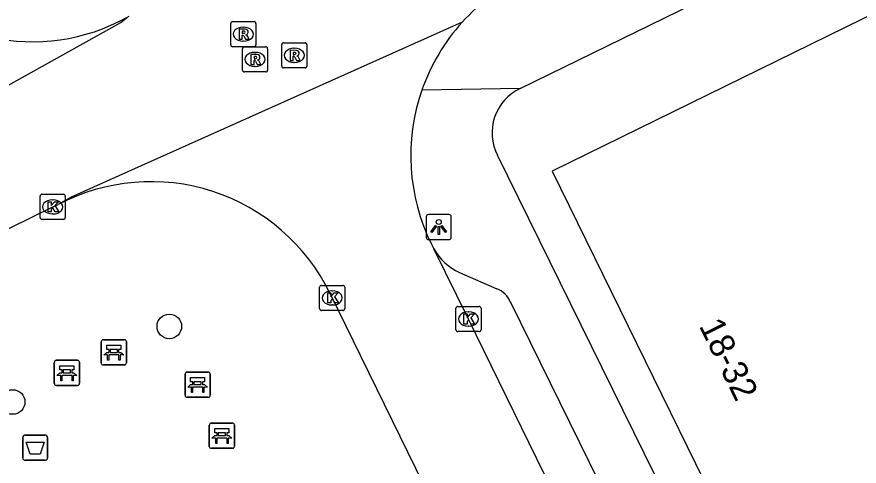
# Model space of a CAD drawing. Extents: x 160457 to 162082, y 388340 to 389736.
# Drawn here: x 160729 to 160762.48, y 389034.56 to 389052.43 of the extents above; entities that cross this region are included whole.
import ezdxf

# ---------------------------------------------------------------- set-up
doc = ezdxf.new("R2010")
doc.units = 0
for name, color, linetype in [('IMGEO_Afvalbak', 7, 'Continuous'), ('IMGEO_Bank', 7, 'Continuous'), ('IMGEO_Boom', 7, 'Continuous'), ('IMGEO_Kolk', 7, 'Continuous'), ('IMGEO_Lichtpunt', 7, 'Continuous'), ('IMGEO_Pand', 7, 'Continuous'), ('IMGEO_Pand_nummerreeks', 7, 'Continuous'), ('IMGEO_Rijbaan_lokaal_gesloten', 7, 'Continuous'), ('IMGEO_Rioolput', 7, 'Continuous'), ('IMGEO_Voetpad_open', 7, 'Continuous')]:
    doc.layers.add(name, color=color, linetype=linetype)

msp = doc.modelspace()

# ---------------------------------------------------------------- linework, layer by layer
at = {"layer": 'IMGEO_Afvalbak'}
for p, q in [((160729.331, 389035.791), (160730.121, 389035.791)), ((160730.121, 389035.791), (160729.331, 389035.791)), ((160729.231, 389034.891), (160729.231, 389035.691)), ((160729.231, 389035.691), (160729.231, 389034.891)), ((160730.221, 389035.691), (160730.221, 389034.891)), ((160730.221, 389034.891), (160730.221, 389035.691)), ((160730.121, 389034.791), (160729.331, 389034.791)), ((160729.331, 389034.791), (160730.121, 389034.791))]:
    msp.add_line(p, q, dxfattribs=at)
msp.add_lwpolyline([(160729.374, 389035.505), (160730.078, 389035.505), (160729.929, 389035.035), (160729.523, 389035.035), (160729.374, 389035.505)], dxfattribs=at)
for centre, start, end in [((160729.331, 389035.691), 90, 180), ((160729.331, 389035.691), 90, 180), ((160730.121, 389035.691), 0, 90), ((160730.121, 389035.691), 360, 90), ((160729.331, 389034.891), 180, 270), ((160729.331, 389034.891), 180, 270), ((160730.121, 389034.891), 270, 0), ((160730.121, 389034.891), 270, 0)]:
    msp.add_arc(centre, 0.1, start, end, dxfattribs=at)
at = {"layer": 'IMGEO_Bank'}
for p, q in [((160732.354, 389038.659), (160732.354, 389039.5)), ((160732.354, 389039.5), (160732.354, 389038.659)), ((160732.429, 389039.584), (160733.27, 389039.584)), ((160733.27, 389039.584), (160732.429, 389039.584)), ((160733.354, 389039.509), (160733.354, 389038.668)), ((160733.354, 389038.668), (160733.354, 389039.509)), ((160732.663, 389039.09), (160732.663, 389039.196)), ((160732.707, 389039.196), (160732.707, 389039.09)), ((160732.995, 389039.202), (160732.713, 389039.202)), ((160732.713, 389039.084), (160732.995, 389039.084)), ((160733.001, 389039.09), (160733.001, 389039.196)), ((160733.045, 389039.196), (160733.045, 389039.09)), ((160730.563, 389038.77), (160731.404, 389038.77)), ((160731.404, 389038.77), (160730.563, 389038.77)), ((160733.051, 389038.982), (160732.658, 389038.982)), ((160730.488, 389037.845), (160730.488, 389038.686)), ((160730.488, 389038.686), (160730.488, 389037.845)), ((160731.129, 389038.388), (160730.847, 389038.388)), ((160731.488, 389038.695), (160731.488, 389037.854)), ((160731.488, 389037.854), (160731.488, 389038.695)), ((160733.279, 389038.584), (160732.438, 389038.584)), ((160732.438, 389038.584), (160733.279, 389038.584)), ((160731.185, 389038.168), (160730.792, 389038.168)), ((160730.797, 389038.276), (160730.797, 389038.382)), ((160730.841, 389038.382), (160730.841, 389038.276)), ((160730.847, 389038.27), (160731.129, 389038.27)), ((160731.135, 389038.276), (160731.135, 389038.382)), ((160731.179, 389038.382), (160731.179, 389038.276)), ((160735.684, 389037.374), (160735.684, 389038.215)), ((160735.684, 389038.215), (160735.684, 389037.374)), ((160735.759, 389038.299), (160736.6, 389038.299)), ((160736.6, 389038.299), (160735.759, 389038.299)), ((160736.684, 389038.224), (160736.684, 389037.383)), ((160736.684, 389037.383), (160736.684, 389038.224)), ((160731.413, 389037.77), (160730.572, 389037.77)), ((160730.572, 389037.77), (160731.413, 389037.77)), ((160735.993, 389037.805), (160735.993, 389037.911)), ((160736.037, 389037.911), (160736.037, 389037.805)), ((160736.325, 389037.917), (160736.043, 389037.917)), ((160736.043, 389037.799), (160736.325, 389037.799)), ((160736.331, 389037.805), (160736.331, 389037.911)), ((160736.375, 389037.911), (160736.375, 389037.805)), ((160736.381, 389037.697), (160735.988, 389037.697)), ((160736.609, 389037.299), (160735.768, 389037.299)), ((160735.768, 389037.299), (160736.609, 389037.299)), ((160736.65, 389035.345), (160736.65, 389036.186)), ((160736.65, 389036.186), (160736.65, 389035.345)), ((160736.725, 389036.27), (160737.566, 389036.27)), ((160737.566, 389036.27), (160736.725, 389036.27)), ((160737.65, 389036.195), (160737.65, 389035.354)), ((160737.65, 389035.354), (160737.65, 389036.195)), ((160736.959, 389035.776), (160736.959, 389035.882)), ((160737.003, 389035.882), (160737.003, 389035.776)), ((160737.291, 389035.888), (160737.009, 389035.888)), ((160737.009, 389035.77), (160737.291, 389035.77)), ((160737.297, 389035.776), (160737.297, 389035.882)), ((160737.341, 389035.882), (160737.341, 389035.776)), ((160737.347, 389035.668), (160736.954, 389035.668)), ((160737.575, 389035.27), (160736.734, 389035.27)), ((160736.734, 389035.27), (160737.575, 389035.27))]:
    msp.add_line(p, q, dxfattribs=at)
for points in [[(160732.601, 389038.982), (160732.459, 389038.982), (160732.571, 389039.084), (160732.657, 389039.084)], [(160732.657, 389039.202), (160732.571, 389039.202), (160732.571, 389039.363), (160733.134, 389039.363), (160733.134, 389039.202), (160733.051, 389039.202)], [(160733.051, 389039.084), (160733.134, 389039.084), (160733.246, 389038.982), (160733.107, 389038.982)], [(160732.651, 389038.975), (160732.651, 389038.768), (160732.608, 389038.768), (160732.608, 389038.975)], [(160733.101, 389038.975), (160733.101, 389038.768), (160733.057, 389038.768), (160733.057, 389038.975)], [(160730.791, 389038.388), (160730.705, 389038.388), (160730.705, 389038.549), (160731.268, 389038.549), (160731.268, 389038.388), (160731.185, 389038.388)], [(160730.735, 389038.168), (160730.593, 389038.168), (160730.705, 389038.27), (160730.791, 389038.27)], [(160730.785, 389038.161), (160730.785, 389037.954), (160730.742, 389037.954), (160730.742, 389038.161)], [(160731.185, 389038.27), (160731.268, 389038.27), (160731.38, 389038.168), (160731.241, 389038.168)], [(160731.235, 389038.161), (160731.235, 389037.954), (160731.191, 389037.954), (160731.191, 389038.161)], [(160735.987, 389037.917), (160735.901, 389037.917), (160735.901, 389038.078), (160736.464, 389038.078), (160736.464, 389037.917), (160736.381, 389037.917)], [(160735.931, 389037.697), (160735.789, 389037.697), (160735.901, 389037.799), (160735.987, 389037.799)], [(160736.381, 389037.799), (160736.464, 389037.799), (160736.576, 389037.697), (160736.437, 389037.697)], [(160735.981, 389037.69), (160735.981, 389037.483), (160735.938, 389037.483), (160735.938, 389037.69)], [(160736.431, 389037.69), (160736.431, 389037.483), (160736.387, 389037.483), (160736.387, 389037.69)], [(160736.953, 389035.888), (160736.867, 389035.888), (160736.867, 389036.049), (160737.43, 389036.049), (160737.43, 389035.888), (160737.347, 389035.888)], [(160736.897, 389035.668), (160736.755, 389035.668), (160736.867, 389035.77), (160736.953, 389035.77)], [(160737.347, 389035.77), (160737.43, 389035.77), (160737.542, 389035.668), (160737.403, 389035.668)], [(160736.947, 389035.661), (160736.947, 389035.454), (160736.904, 389035.454), (160736.904, 389035.661)], [(160737.397, 389035.661), (160737.397, 389035.454), (160737.353, 389035.454), (160737.353, 389035.661)]]:
    msp.add_lwpolyline(points, dxfattribs=at)
for centre, radius, start, end in [((160732.432, 389039.506), 0.0779, 92.4484, 184.2845), ((160732.432, 389039.506), 0.0779, 92.4484, 184.2845), ((160733.276, 389039.506), 0.0779, 2.4484, 94.2845), ((160733.276, 389039.506), 0.0779, 2.4484, 94.2845), ((160732.656, 389039.195), 0.00671, 2.8957, 87.1043), ((160732.656, 389039.091), 0.00671, 272.8957, 357.1043), ((160732.713, 389039.195), 0.00671, 92.8957, 177.1043), ((160732.713, 389039.091), 0.00671, 182.8957, 267.1043), ((160732.995, 389039.195), 0.00671, 2.8957, 87.1043), ((160732.995, 389039.091), 0.00671, 272.8957, 357.1043), ((160733.052, 389039.195), 0.00671, 92.8957, 177.1043), ((160733.052, 389039.091), 0.00671, 182.8957, 267.1043), ((160730.566, 389038.692), 0.0779, 92.4484, 184.2845), ((160730.566, 389038.692), 0.0779, 92.4484, 184.2845), ((160731.41, 389038.692), 0.0779, 2.4484, 94.2845), ((160731.41, 389038.692), 0.0779, 2.4484, 94.2845), ((160732.601, 389038.975), 0.00671, 2.8957, 87.1043), ((160732.658, 389038.975), 0.00671, 92.8957, 177.1043), ((160733.05, 389038.975), 0.00671, 2.8957, 87.1043), ((160733.107, 389038.975), 0.00671, 92.8957, 177.1043), ((160730.79, 389038.381), 0.00671, 2.8957, 87.1043), ((160730.847, 389038.381), 0.00671, 92.8957, 177.1043), ((160731.129, 389038.381), 0.00671, 2.8957, 87.1043), ((160731.186, 389038.381), 0.00671, 92.8957, 177.1043), ((160732.432, 389038.662), 0.0779, 182.4484, 274.2845), ((160732.432, 389038.662), 0.0779, 182.4484, 274.2845), ((160733.276, 389038.662), 0.0779, 272.4484, 4.2845), ((160733.276, 389038.662), 0.0779, 272.4484, 4.2845), ((160730.735, 389038.161), 0.00671, 2.8957, 87.1043), ((160730.792, 389038.161), 0.00671, 92.8957, 177.1043), ((160730.79, 389038.277), 0.00671, 272.8957, 357.1043), ((160730.847, 389038.277), 0.00671, 182.8957, 267.1043), ((160731.129, 389038.277), 0.00671, 272.8957, 357.1043), ((160731.186, 389038.277), 0.00671, 182.8957, 267.1043), ((160731.184, 389038.161), 0.00671, 2.8957, 87.1043), ((160731.241, 389038.161), 0.00671, 92.8957, 177.1043), ((160735.762, 389038.221), 0.0779, 92.4484, 184.2845), ((160735.762, 389038.221), 0.0779, 92.4484, 184.2845), ((160736.606, 389038.221), 0.0779, 2.4484, 94.2845), ((160736.606, 389038.221), 0.0779, 2.4484, 94.2845), ((160730.566, 389037.848), 0.0779, 182.4484, 274.2845), ((160730.566, 389037.848), 0.0779, 182.4484, 274.2845), ((160731.41, 389037.848), 0.0779, 272.4484, 4.2845), ((160731.41, 389037.848), 0.0779, 272.4484, 4.2845), ((160735.986, 389037.91), 0.00671, 2.8957, 87.1043), ((160735.986, 389037.806), 0.00671, 272.8957, 357.1043), ((160736.043, 389037.91), 0.00671, 92.8957, 177.1043), ((160736.043, 389037.806), 0.00671, 182.8957, 267.1043), ((160736.325, 389037.91), 0.00671, 2.8957, 87.1043), ((160736.325, 389037.806), 0.00671, 272.8957, 357.1043), ((160736.382, 389037.91), 0.00671, 92.8957, 177.1043), ((160736.382, 389037.806), 0.00671, 182.8957, 267.1043), ((160735.931, 389037.69), 0.00671, 2.8957, 87.1043), ((160735.988, 389037.69), 0.00671, 92.8957, 177.1043), ((160736.38, 389037.69), 0.00671, 2.8957, 87.1043), ((160736.437, 389037.69), 0.00671, 92.8957, 177.1043), ((160736.606, 389037.377), 0.0779, 272.4484, 4.2845), ((160736.606, 389037.377), 0.0779, 272.4484, 4.2845), ((160735.762, 389037.377), 0.0779, 182.4484, 274.2845), ((160735.762, 389037.377), 0.0779, 182.4484, 274.2845), ((160736.728, 389036.192), 0.0779, 92.4484, 184.2845), ((160736.728, 389036.192), 0.0779, 92.4484, 184.2845), ((160737.572, 389036.192), 0.0779, 2.4484, 94.2845), ((160737.572, 389036.192), 0.0779, 2.4484, 94.2845), ((160736.952, 389035.881), 0.00671, 2.8957, 87.1043), ((160736.952, 389035.777), 0.00671, 272.8957, 357.1043), ((160737.009, 389035.881), 0.00671, 92.8957, 177.1043), ((160737.009, 389035.777), 0.00671, 182.8957, 267.1043), ((160737.291, 389035.881), 0.00671, 2.8957, 87.1043), ((160737.291, 389035.777), 0.00671, 272.8957, 357.1043), ((160737.348, 389035.881), 0.00671, 92.8957, 177.1043), ((160737.348, 389035.777), 0.00671, 182.8957, 267.1043), ((160736.897, 389035.661), 0.00671, 2.8957, 87.1043), ((160736.954, 389035.661), 0.00671, 92.8957, 177.1043), ((160737.346, 389035.661), 0.00671, 2.8957, 87.1043), ((160737.403, 389035.661), 0.00671, 92.8957, 177.1043), ((160736.728, 389035.348), 0.0779, 182.4484, 274.2845), ((160736.728, 389035.348), 0.0779, 182.4484, 274.2845), ((160737.572, 389035.348), 0.0779, 272.4484, 4.2845), ((160737.572, 389035.348), 0.0779, 272.4484, 4.2845)]:
    msp.add_arc(centre, radius, start, end, dxfattribs=at)
at = {"layer": 'IMGEO_Boom'}
for centre in [(160735.059, 389040.116), (160728.831, 389037.108)]:
    msp.add_circle(centre, 0.489, dxfattribs=at)
at = {"layer": 'IMGEO_Kolk'}
for p, q in [((160729.922, 389044.443), (160729.922, 389045.295)), ((160729.997, 389045.369), (160730.849, 389045.369)), ((160730.41, 389045.149), (160730.435, 389045.149)), ((160730.923, 389045.295), (160730.923, 389044.443)), ((160730.433, 389044.589), (160730.408, 389044.589)), ((160730.849, 389044.369), (160729.997, 389044.369)), ((160741.11, 389041.748), (160741.962, 389041.748)), ((160741.035, 389040.822), (160741.035, 389041.674)), ((160741.523, 389041.528), (160741.548, 389041.528)), ((160742.036, 389041.674), (160742.036, 389040.822)), ((160741.962, 389040.748), (160741.11, 389040.748)), ((160741.546, 389040.968), (160741.521, 389040.968)), ((160746.453, 389039.983), (160746.453, 389040.835)), ((160746.528, 389040.909), (160747.38, 389040.909)), ((160747.454, 389040.835), (160747.454, 389039.983)), ((160746.941, 389040.689), (160746.966, 389040.689)), ((160746.964, 389040.129), (160746.939, 389040.129)), ((160747.38, 389039.909), (160746.528, 389039.909))]:
    msp.add_line(p, q, dxfattribs=at)
for points in [[(160729.922, 389044.443), (160729.922, 389045.295)], [(160729.997, 389045.369), (160730.849, 389045.369)], [(160730.923, 389045.295), (160730.923, 389044.443)], [(160730.243, 389045.069), (160730.366, 389045.069), (160730.366, 389044.918), (160730.496, 389045.069), (160730.66, 389045.069), (160730.514, 389044.918), (160730.667, 389044.669), (160730.515, 389044.669), (160730.43, 389044.833), (160730.366, 389044.766), (160730.366, 389044.669), (160730.243, 389044.669), (160730.243, 389045.069)], [(160730.849, 389044.369), (160729.997, 389044.369)], [(160741.11, 389041.748), (160741.962, 389041.748)], [(160741.035, 389040.822), (160741.035, 389041.674)], [(160741.356, 389041.448), (160741.479, 389041.448), (160741.479, 389041.297), (160741.609, 389041.448), (160741.773, 389041.448), (160741.627, 389041.297), (160741.78, 389041.048), (160741.628, 389041.048), (160741.543, 389041.212), (160741.479, 389041.145), (160741.479, 389041.048), (160741.356, 389041.048), (160741.356, 389041.448)], [(160742.036, 389041.674), (160742.036, 389040.822)], [(160741.962, 389040.748), (160741.11, 389040.748)], [(160746.453, 389039.983), (160746.453, 389040.835)], [(160746.528, 389040.909), (160747.38, 389040.909)], [(160747.454, 389040.835), (160747.454, 389039.983)], [(160746.774, 389040.609), (160746.897, 389040.609), (160746.897, 389040.458), (160747.027, 389040.609), (160747.191, 389040.609), (160747.045, 389040.458), (160747.198, 389040.209), (160747.046, 389040.209), (160746.961, 389040.373), (160746.897, 389040.306), (160746.897, 389040.209), (160746.774, 389040.209), (160746.774, 389040.609)], [(160747.38, 389039.909), (160746.528, 389039.909)]]:
    msp.add_lwpolyline(points, dxfattribs=at)
for centre, start, end in [((160729.999, 389045.293), 91.552, 178.448), ((160729.999, 389045.293), 91.552, 178.448), ((160730.847, 389045.293), 1.552, 88.448), ((160730.847, 389045.293), 1.552, 88.448), ((160729.999, 389044.445), 181.552, 268.448), ((160729.999, 389044.445), 181.552, 268.448), ((160730.847, 389044.445), 271.552, 358.448), ((160730.847, 389044.445), 271.552, 358.448), ((160741.112, 389041.672), 91.552, 178.448), ((160741.112, 389041.672), 91.552, 178.448), ((160741.96, 389041.672), 1.552, 88.448), ((160741.96, 389041.672), 1.552, 88.448), ((160741.112, 389040.824), 181.552, 268.448), ((160741.112, 389040.824), 181.552, 268.448), ((160741.96, 389040.824), 271.552, 358.448), ((160741.96, 389040.824), 271.552, 358.448), ((160746.53, 389040.833), 91.552, 178.448), ((160746.53, 389040.833), 91.552, 178.448), ((160747.378, 389040.833), 1.552, 88.448), ((160747.378, 389040.833), 1.552, 88.448), ((160746.53, 389039.985), 181.552, 268.448), ((160746.53, 389039.985), 181.552, 268.448), ((160747.378, 389039.985), 271.552, 358.448), ((160747.378, 389039.985), 271.552, 358.448)]:
    msp.add_arc(centre, 0.0765, start, end, dxfattribs=at)
for centre, major_axis, ratio, start_param, end_param in [((160730.409, 389044.869), (-0.387, 0.002), 0.722429, 4.712389, 7.853982), ((160730.434, 389044.869), (-0.39, 0.002), 0.717154, 1.570796, 4.712389), ((160741.522, 389041.248), (-0.387, 0.002), 0.722429, 4.712389, 7.853982), ((160741.547, 389041.248), (-0.39, 0.002), 0.717154, 1.570796, 4.712389), ((160746.94, 389040.409), (-0.387, 0.002), 0.722429, 4.712389, 7.853982), ((160746.965, 389040.409), (-0.39, 0.002), 0.717154, 1.570796, 4.712389)]:
    msp.add_ellipse(centre, major_axis=major_axis, ratio=ratio, start_param=start_param, end_param=end_param, dxfattribs=at)
at = {"layer": 'IMGEO_Lichtpunt'}
for p, q in [((160745.271, 389044.471), (160745.271, 389043.664)), ((160745.271, 389044.471), (160745.271, 389043.664)), ((160746.173, 389044.566), (160745.365, 389044.566)), ((160746.173, 389044.566), (160745.365, 389044.566)), ((160746.267, 389043.664), (160746.267, 389044.471)), ((160746.267, 389043.664), (160746.267, 389044.471)), ((160745.365, 389043.57), (160746.173, 389043.57)), ((160745.365, 389043.57), (160746.173, 389043.57))]:
    msp.add_line(p, q, dxfattribs=at)
for points in [[(160745.645, 389044.135), (160745.684, 389044.107), (160745.496, 389043.845), (160745.458, 389043.872), (160745.645, 389044.135)], [(160745.747, 389044.087), (160745.794, 389044.087), (160745.794, 389043.765), (160745.747, 389043.765), (160745.747, 389044.087)], [(160745.857, 389044.107), (160745.895, 389044.134), (160746.082, 389043.872), (160746.043, 389043.844), (160745.857, 389044.107)]]:
    msp.add_lwpolyline(points, dxfattribs=at)
msp.add_circle((160745.77, 389044.269), 0.0994, dxfattribs=at)
for centre, start, end in [((160745.365, 389044.471), 90, 180), ((160745.365, 389044.471), 90, 180), ((160746.173, 389044.471), 0, 90), ((160746.173, 389044.471), 0, 90), ((160745.365, 389043.664), 180, 270), ((160745.365, 389043.664), 180, 270), ((160746.173, 389043.664), 270, 0), ((160746.173, 389043.664), 270, 360)]:
    msp.add_arc(centre, 0.0946, start, end, dxfattribs=at)
at = {"layer": 'IMGEO_Pand'}
msp.add_lwpolyline([(160779.48, 389057.816), (160778.381, 389060.086), (160750.279, 389046.295), (160759.677, 389027.119)], dxfattribs=at)
at = {"layer": 'IMGEO_Rijbaan_lokaal_gesloten'}
for points in [[(160733.364, 389052.405), (160733.457, 389052.451)], [(160714.541, 389042.026), (160715.509, 389042.373), (160733.133, 389052.205), (160733.364, 389052.405)], [(160746.704, 389052.213), (160731.156, 389045.261), (160730.639, 389044.958)], [(160720.813, 389040.138), (160721.015, 389040.241), (160730.422, 389044.87), (160730.639, 389044.958)], [(160745.483, 389043.385), (160745.574, 389043.2)], [(160753.553, 389026.911), (160751.182, 389031.763), (160746.953, 389040.407), (160745.574, 389043.2)], [(160741.443, 389041.438), (160747.012, 389030.061), (160747.105, 389029.839)]]:
    msp.add_lwpolyline(points, dxfattribs=at)
for centre, radius, start, end in [((160752.562, 389046.913), 7.9, 114.9815, 137.8662), ((160729.625, 389059.133), 7.697, 257.3756, 299.0621), ((160752.555, 389046.911), 7.896, 137.8198, 160.7228), ((160752.572, 389046.904), 7.914, 160.7122, 206.3974), ((160734.333, 389037.955), 7.918, 26.1007, 117.8076)]:
    msp.add_arc(centre, radius, start, end, dxfattribs=at)
at = {"layer": 'IMGEO_Rioolput'}
for p, q in [((160737.501, 389051.312), (160737.501, 389052.164)), ((160737.576, 389052.238), (160738.428, 389052.238)), ((160738.502, 389052.164), (160738.502, 389051.312)), ((160737.989, 389052.018), (160738.014, 389052.018)), ((160738.012, 389051.458), (160737.987, 389051.458)), ((160738.428, 389051.238), (160737.576, 389051.238)), ((160737.967, 389050.31), (160737.967, 389051.162)), ((160738.042, 389051.236), (160738.894, 389051.236)), ((160738.968, 389051.162), (160738.968, 389050.31)), ((160739.527, 389050.47), (160739.527, 389051.322)), ((160739.602, 389051.396), (160740.454, 389051.396)), ((160740.015, 389051.176), (160740.04, 389051.176)), ((160740.528, 389051.322), (160740.528, 389050.47)), ((160738.455, 389051.016), (160738.48, 389051.016)), ((160738.478, 389050.456), (160738.453, 389050.456)), ((160740.038, 389050.616), (160740.013, 389050.616)), ((160738.894, 389050.236), (160738.042, 389050.236)), ((160740.454, 389050.396), (160739.602, 389050.396))]:
    msp.add_line(p, q, dxfattribs=at)
for points in [[(160737.501, 389051.312), (160737.501, 389052.164)], [(160737.576, 389052.238), (160738.428, 389052.238)], [(160738.502, 389052.164), (160738.502, 389051.312)], [(160738.09, 389051.936), (160737.838, 389051.938), (160737.838, 389051.538)], [(160738.016, 389051.857), (160737.962, 389051.857), (160737.962, 389051.776)], [(160737.838, 389051.538), (160737.962, 389051.538), (160737.962, 389051.7), (160737.973, 389051.7)], [(160737.962, 389051.776), (160738.014, 389051.776)], [(160738.02, 389051.671), (160738.091, 389051.538), (160738.231, 389051.538), (160738.166, 389051.664)], [(160738.428, 389051.238), (160737.576, 389051.238)], [(160737.967, 389050.31), (160737.967, 389051.162)], [(160738.042, 389051.236), (160738.894, 389051.236)], [(160738.968, 389051.162), (160738.968, 389050.31)], [(160739.527, 389050.47), (160739.527, 389051.322)], [(160739.602, 389051.396), (160740.454, 389051.396)], [(160740.528, 389051.322), (160740.528, 389050.47)], [(160738.556, 389050.934), (160738.304, 389050.936), (160738.304, 389050.536)], [(160738.482, 389050.855), (160738.428, 389050.855), (160738.428, 389050.774)], [(160740.116, 389051.094), (160739.864, 389051.096), (160739.864, 389050.696)], [(160739.864, 389050.696), (160739.988, 389050.696), (160739.988, 389050.858), (160739.999, 389050.858)], [(160740.042, 389051.015), (160739.988, 389051.015), (160739.988, 389050.934)], [(160739.988, 389050.934), (160740.04, 389050.934)], [(160740.046, 389050.829), (160740.117, 389050.696), (160740.257, 389050.696), (160740.192, 389050.822)], [(160738.304, 389050.536), (160738.428, 389050.536), (160738.428, 389050.698), (160738.439, 389050.698)], [(160738.428, 389050.774), (160738.48, 389050.774)], [(160738.486, 389050.669), (160738.557, 389050.536), (160738.697, 389050.536), (160738.632, 389050.662)], [(160738.894, 389050.236), (160738.042, 389050.236)], [(160740.454, 389050.396), (160739.602, 389050.396)]]:
    msp.add_lwpolyline(points, dxfattribs=at)
for centre, radius, start, end in [((160737.578, 389052.162), 0.0765, 91.552, 178.448), ((160737.578, 389052.162), 0.0765, 91.552, 178.448), ((160738.426, 389052.162), 0.0765, 1.552, 88.448), ((160738.426, 389052.162), 0.0765, 1.552, 88.448), ((160737.998, 389051.965), 0.19, 274.7715, 282.9687), ((160738.022, 389051.761), 0.0964, 77.0061, 93.1865), ((160738.036, 389051.818), 0.0378, 276.6634, 79.6772), ((160738.089, 389051.826), 0.109, 350.3612, 89.416), ((160738.087, 389051.826), 0.112, 277.5842, 350.9817), ((160737.972, 389051.647), 0.0533, 26.0293, 88.6989), ((160738.071, 389051.611), 0.108, 29.5134, 73.7905), ((160737.578, 389051.314), 0.0765, 181.552, 268.448), ((160737.578, 389051.314), 0.0765, 181.552, 268.448), ((160738.044, 389051.16), 0.0765, 91.552, 178.448), ((160738.044, 389051.16), 0.0765, 91.552, 178.448), ((160738.426, 389051.314), 0.0765, 271.552, 358.448), ((160738.426, 389051.314), 0.0765, 271.552, 358.448), ((160738.892, 389051.16), 0.0765, 1.552, 88.448), ((160738.892, 389051.16), 0.0765, 1.552, 88.448), ((160739.604, 389051.32), 0.0765, 91.552, 178.448), ((160739.604, 389051.32), 0.0765, 91.552, 178.448), ((160740.452, 389051.32), 0.0765, 1.552, 88.448), ((160740.452, 389051.32), 0.0765, 1.552, 88.448), ((160738.464, 389050.963), 0.19, 274.7715, 282.9687), ((160738.488, 389050.759), 0.0964, 77.0061, 93.1865), ((160738.502, 389050.816), 0.0378, 276.6634, 79.6772), ((160738.555, 389050.824), 0.109, 350.3612, 89.416), ((160738.553, 389050.824), 0.112, 277.5842, 350.9817), ((160739.998, 389050.805), 0.0533, 26.0293, 88.6989), ((160740.024, 389051.123), 0.19, 274.7715, 282.9687), ((160740.048, 389050.919), 0.0964, 77.0061, 93.1865), ((160740.062, 389050.976), 0.0378, 276.6634, 79.6772), ((160740.115, 389050.984), 0.109, 350.3612, 89.416), ((160740.113, 389050.984), 0.112, 277.5842, 350.9817), ((160740.097, 389050.769), 0.108, 29.5134, 73.7905), ((160738.438, 389050.645), 0.0533, 26.0293, 88.6989), ((160738.537, 389050.609), 0.108, 29.5134, 73.7905), ((160739.604, 389050.472), 0.0765, 181.552, 268.448), ((160739.604, 389050.472), 0.0765, 181.552, 268.448), ((160740.452, 389050.472), 0.0765, 271.552, 358.448), ((160740.452, 389050.472), 0.0765, 271.552, 358.448), ((160738.044, 389050.312), 0.0765, 181.552, 268.448), ((160738.044, 389050.312), 0.0765, 181.552, 268.448), ((160738.892, 389050.312), 0.0765, 271.552, 358.448), ((160738.892, 389050.312), 0.0765, 271.552, 358.448)]:
    msp.add_arc(centre, radius, start, end, dxfattribs=at)
for centre, major_axis, ratio, start_param, end_param in [((160737.988, 389051.738), (-0.387, 0.002), 0.722429, 4.712389, 7.853982), ((160738.013, 389051.738), (-0.39, 0.002), 0.717154, 1.570796, 4.712389), ((160740.014, 389050.896), (-0.387, 0.002), 0.722429, 4.712389, 7.853982), ((160740.039, 389050.896), (-0.39, 0.002), 0.717154, 1.570796, 4.712389), ((160738.454, 389050.736), (-0.387, 0.002), 0.722429, 4.712389, 7.853982), ((160738.479, 389050.736), (-0.39, 0.002), 0.717154, 1.570796, 4.712389)]:
    msp.add_ellipse(centre, major_axis=major_axis, ratio=ratio, start_param=start_param, end_param=end_param, dxfattribs=at)
at = {"layer": 'IMGEO_Voetpad_open'}
for points in [[(160749.007, 389049.578), (160778.382, 389063.954), (160803.656, 389076.346)], [(160749.007, 389049.578), (160745.102, 389049.518)], [(160756.856, 389029.143), (160748.107, 389046.923)], [(160746.598, 389042.261), (160748.082, 389041.614)], [(160748.624, 389041.073), (160753.706, 389030.728)]]:
    msp.add_lwpolyline(points, dxfattribs=at)
for centre, radius, start, end in [((160749.837, 389047.817), 1.947, 115.23, 207.3185), ((160747.492, 389044.264), 2.193, 209.016, 245.9428), ((160747.742, 389040.731), 0.946, 21.1742, 68.9316)]:
    msp.add_arc(centre, radius, start, end, dxfattribs=at)

# ---------------------------------------------------------------- texts
at = {"layer": 'IMGEO_Pand_nummerreeks'}
msp.add_text('18-32', height=1, rotation=296.1091, dxfattribs=at).set_placement((160756.102, 389040.14))

doc.saveas('drawing.dxf')
